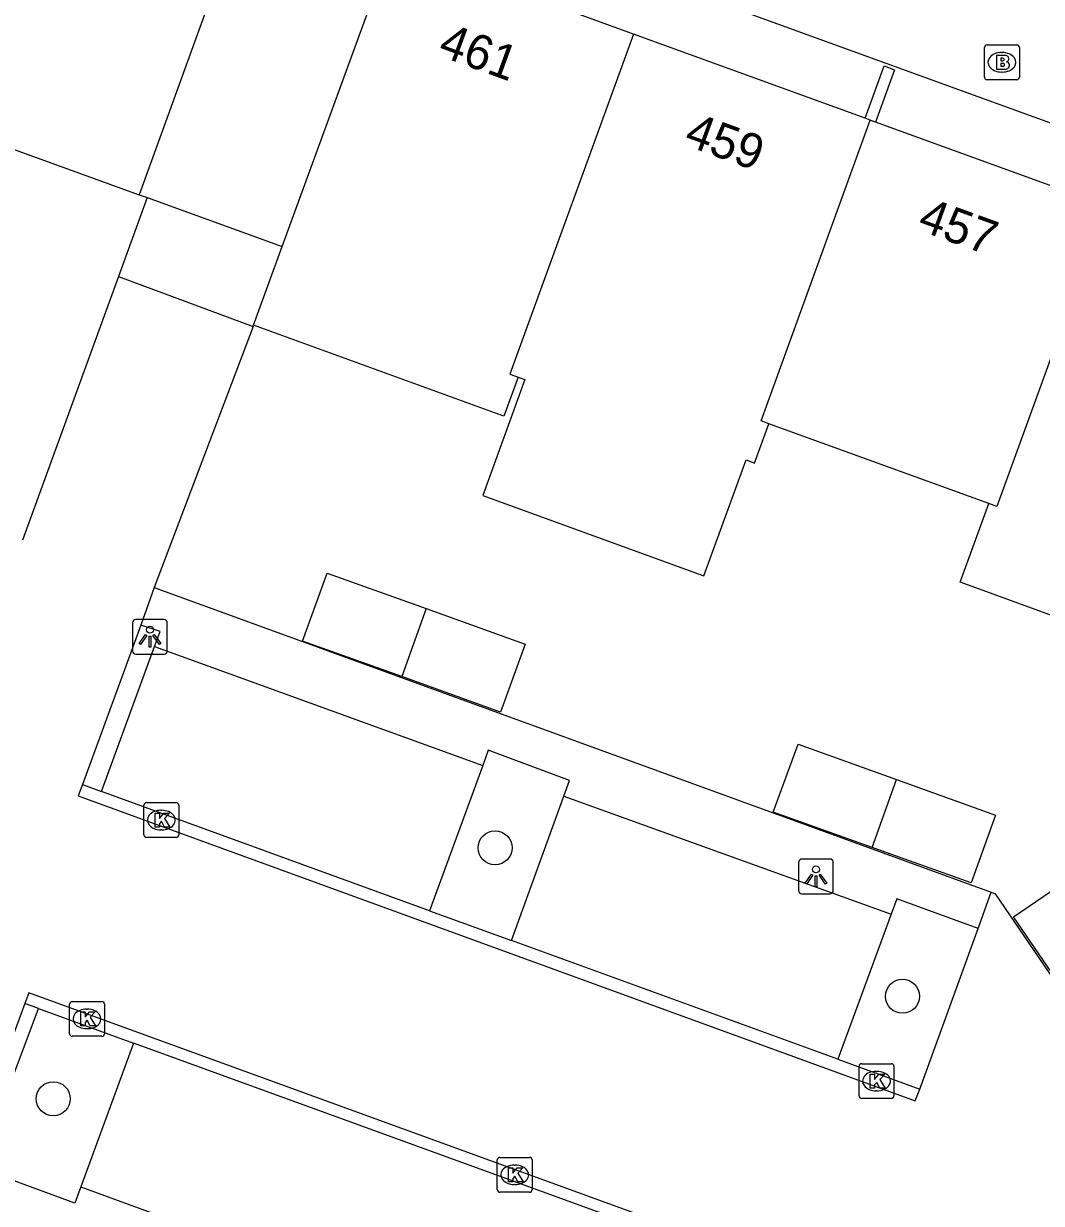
# Model space of a CAD drawing. Extents: x 155275 to 156263, y 382654 to 383635.
# Drawn here: x 155908.82 to 155938.06, y 383462.62 to 383496.52 of the extents above; entities that cross this region are included whole.
import ezdxf

# ---------------------------------------------------------------- set-up
doc = ezdxf.new("R2010")
doc.units = 0
for name, color, linetype in [('IMGEO_Boom', 7, 'Continuous'), ('IMGEO_Brandkraan', 7, 'Continuous'), ('IMGEO_Haag', 7, 'Continuous'), ('IMGEO_Kolk', 7, 'Continuous'), ('IMGEO_Lichtpunt', 7, 'Continuous'), ('IMGEO_Muur', 7, 'Continuous'), ('IMGEO_Pand', 7, 'Continuous'), ('IMGEO_Pand_nummerreeks', 7, 'Continuous'), ('IMGEO_Pand_overbouw', 7, 'Continuous'), ('IMGEO_Parkeervlak_open', 7, 'Continuous'), ('IMGEO_Rijbaan_lokaal_open', 7, 'Continuous'), ('IMGEO_Voetpad_open', 7, 'Continuous')]:
    doc.layers.add(name, color=color, linetype=linetype)

msp = doc.modelspace()

# ---------------------------------------------------------------- linework, layer by layer
at = {"layer": 'IMGEO_Boom'}
for centre in [(155922.363, 383472.835), (155934.066, 383468.568), (155909.672, 383465.624)]:
    msp.add_circle(centre, 0.489, dxfattribs=at)
at = {"layer": 'IMGEO_Brandkraan'}
for p, q in [((155936.423, 383494.978), (155936.423, 383495.83)), ((155936.498, 383495.904), (155937.35, 383495.904)), ((155937.424, 383495.83), (155937.424, 383494.978)), ((155936.911, 383495.684), (155936.936, 383495.684)), ((155936.934, 383495.124), (155936.909, 383495.124)), ((155937.35, 383494.904), (155936.498, 383494.904))]:
    msp.add_line(p, q, dxfattribs=at)
for points in [[(155936.423, 383494.978), (155936.423, 383495.83)], [(155936.498, 383495.904), (155937.35, 383495.904)], [(155937.424, 383495.83), (155937.424, 383494.978)], [(155936.771, 383495.604), (155936.771, 383495.204), (155936.984, 383495.204)], [(155937.002, 383495.604), (155936.771, 383495.604)], [(155936.95, 383495.523), (155936.896, 383495.523), (155936.896, 383495.447)], [(155936.896, 383495.447), (155936.949, 383495.447)], [(155936.958, 383495.371), (155936.896, 383495.371), (155936.896, 383495.29)], [(155936.896, 383495.29), (155936.958, 383495.29)], [(155937.35, 383494.904), (155936.498, 383494.904)]]:
    msp.add_lwpolyline(points, dxfattribs=at)
for centre, radius, start, end in [((155936.5, 383495.828), 0.0765, 91.552, 178.448), ((155936.5, 383495.828), 0.0765, 91.552, 178.448), ((155937.348, 383495.828), 0.0765, 1.552, 88.448), ((155937.348, 383495.828), 0.0765, 1.552, 88.448), ((155936.951, 383495.485), 0.0379, 267.8285, 90.9355), ((155936.959, 383495.33), 0.0404, 269.8759, 90.5077), ((155937.006, 383495.459), 0.145, 59.4692, 91.5367), ((155937.031, 383495.506), 0.0922, 285.5137, 58.1501), ((155937.036, 383495.314), 0.105, 301.3115, 78.989), ((155936.99, 383495.455), 0.251, 268.6676, 293.5347), ((155936.5, 383494.98), 0.0765, 181.552, 268.448), ((155936.5, 383494.98), 0.0765, 181.552, 268.448), ((155937.348, 383494.98), 0.0765, 271.552, 358.448), ((155937.348, 383494.98), 0.0765, 271.552, 358.448)]:
    msp.add_arc(centre, radius, start, end, dxfattribs=at)
for centre, major_axis, ratio, start_param, end_param in [((155936.91, 383495.404), (-0.387, 0.002), 0.722429, 4.712389, 7.853982), ((155936.935, 383495.404), (-0.39, 0.002), 0.717154, 1.570796, 4.712389)]:
    msp.add_ellipse(centre, major_axis=major_axis, ratio=ratio, start_param=start_param, end_param=end_param, dxfattribs=at)
at = {"layer": 'IMGEO_Haag'}
msp.add_lwpolyline([(155907.525, 383463.64), (155909.249, 383468.214)], dxfattribs=at)
at = {"layer": 'IMGEO_Kolk'}
for p, q in [((155912.276, 383473.206), (155912.276, 383474.058)), ((155912.351, 383474.132), (155913.203, 383474.132)), ((155913.277, 383474.058), (155913.277, 383473.206)), ((155912.764, 383473.912), (155912.789, 383473.912)), ((155912.787, 383473.352), (155912.762, 383473.352)), ((155913.203, 383473.132), (155912.351, 383473.132)), ((155910.141, 383467.492), (155910.141, 383468.344)), ((155910.216, 383468.418), (155911.068, 383468.418)), ((155911.142, 383468.344), (155911.142, 383467.492)), ((155910.629, 383468.198), (155910.654, 383468.198)), ((155910.652, 383467.638), (155910.627, 383467.638)), ((155911.068, 383467.418), (155910.216, 383467.418)), ((155932.82, 383465.706), (155932.82, 383466.558)), ((155932.895, 383466.632), (155933.747, 383466.632)), ((155933.821, 383466.558), (155933.821, 383465.706)), ((155933.308, 383466.412), (155933.333, 383466.412)), ((155933.747, 383465.632), (155932.895, 383465.632)), ((155933.331, 383465.852), (155933.306, 383465.852)), ((155922.427, 383463.013), (155922.427, 383463.865)), ((155922.502, 383463.939), (155923.354, 383463.939)), ((155923.428, 383463.865), (155923.428, 383463.013)), ((155922.915, 383463.719), (155922.94, 383463.719)), ((155922.938, 383463.159), (155922.913, 383463.159)), ((155923.354, 383462.939), (155922.502, 383462.939))]:
    msp.add_line(p, q, dxfattribs=at)
for points in [[(155912.276, 383473.206), (155912.276, 383474.058)], [(155912.351, 383474.132), (155913.203, 383474.132)], [(155913.277, 383474.058), (155913.277, 383473.206)], [(155912.597, 383473.832), (155912.72, 383473.832), (155912.72, 383473.681), (155912.85, 383473.832), (155913.014, 383473.832), (155912.868, 383473.681), (155913.021, 383473.432), (155912.869, 383473.432), (155912.784, 383473.596), (155912.72, 383473.529), (155912.72, 383473.432), (155912.597, 383473.432), (155912.597, 383473.832)], [(155913.203, 383473.132), (155912.351, 383473.132)], [(155910.141, 383467.492), (155910.141, 383468.344)], [(155910.216, 383468.418), (155911.068, 383468.418)], [(155911.142, 383468.344), (155911.142, 383467.492)], [(155910.462, 383468.118), (155910.585, 383468.118), (155910.585, 383467.967), (155910.715, 383468.118), (155910.879, 383468.118), (155910.733, 383467.967), (155910.886, 383467.718), (155910.734, 383467.718), (155910.649, 383467.882), (155910.585, 383467.815), (155910.585, 383467.718), (155910.462, 383467.718), (155910.462, 383468.118)], [(155911.068, 383467.418), (155910.216, 383467.418)], [(155932.82, 383465.706), (155932.82, 383466.558)], [(155932.895, 383466.632), (155933.747, 383466.632)], [(155933.821, 383466.558), (155933.821, 383465.706)], [(155933.141, 383466.332), (155933.264, 383466.332), (155933.264, 383466.181), (155933.394, 383466.332), (155933.558, 383466.332), (155933.412, 383466.181), (155933.565, 383465.932), (155933.413, 383465.932), (155933.328, 383466.096), (155933.264, 383466.029), (155933.264, 383465.932), (155933.141, 383465.932), (155933.141, 383466.332)], [(155933.747, 383465.632), (155932.895, 383465.632)], [(155922.427, 383463.013), (155922.427, 383463.865)], [(155922.502, 383463.939), (155923.354, 383463.939)], [(155923.428, 383463.865), (155923.428, 383463.013)], [(155922.748, 383463.639), (155922.871, 383463.639), (155922.871, 383463.488), (155923.001, 383463.639), (155923.165, 383463.639), (155923.019, 383463.488), (155923.172, 383463.239), (155923.02, 383463.239), (155922.935, 383463.403), (155922.871, 383463.336), (155922.871, 383463.239), (155922.748, 383463.239), (155922.748, 383463.639)], [(155923.354, 383462.939), (155922.502, 383462.939)]]:
    msp.add_lwpolyline(points, dxfattribs=at)
for centre, start, end in [((155912.353, 383474.056), 91.552, 178.448), ((155912.353, 383474.056), 91.552, 178.448), ((155913.201, 383474.056), 1.552, 88.448), ((155913.201, 383474.056), 1.552, 88.448), ((155912.353, 383473.208), 181.552, 268.448), ((155912.353, 383473.208), 181.552, 268.448), ((155913.201, 383473.208), 271.552, 358.448), ((155913.201, 383473.208), 271.552, 358.448), ((155910.218, 383468.342), 91.552, 178.448), ((155910.218, 383468.342), 91.552, 178.448), ((155911.066, 383468.342), 1.552, 88.448), ((155911.066, 383468.342), 1.552, 88.448), ((155910.218, 383467.494), 181.552, 268.448), ((155910.218, 383467.494), 181.552, 268.448), ((155911.066, 383467.494), 271.552, 358.448), ((155911.066, 383467.494), 271.552, 358.448), ((155932.897, 383466.556), 91.552, 178.448), ((155932.897, 383466.556), 91.552, 178.448), ((155933.745, 383466.556), 1.552, 88.448), ((155933.745, 383466.556), 1.552, 88.448), ((155932.897, 383465.708), 181.552, 268.448), ((155932.897, 383465.708), 181.552, 268.448), ((155933.745, 383465.708), 271.552, 358.448), ((155933.745, 383465.708), 271.552, 358.448), ((155922.504, 383463.863), 91.552, 178.448), ((155922.504, 383463.863), 91.552, 178.448), ((155923.352, 383463.863), 1.552, 88.448), ((155923.352, 383463.863), 1.552, 88.448), ((155922.504, 383463.015), 181.552, 268.448), ((155922.504, 383463.015), 181.552, 268.448), ((155923.352, 383463.015), 271.552, 358.448), ((155923.352, 383463.015), 271.552, 358.448)]:
    msp.add_arc(centre, 0.0765, start, end, dxfattribs=at)
for centre, major_axis, ratio, start_param, end_param in [((155912.763, 383473.632), (-0.387, 0.002), 0.722429, 4.712389, 7.853982), ((155912.788, 383473.632), (-0.39, 0.002), 0.717154, 1.570796, 4.712389), ((155910.628, 383467.918), (-0.387, 0.002), 0.722429, 4.712389, 7.853982), ((155910.653, 383467.918), (-0.39, 0.002), 0.717154, 1.570796, 4.712389), ((155933.307, 383466.132), (-0.387, 0.002), 0.722429, 4.712389, 7.853982), ((155933.332, 383466.132), (-0.39, 0.002), 0.717154, 1.570796, 4.712389), ((155922.914, 383463.439), (-0.387, 0.002), 0.722429, 4.712389, 7.853982), ((155922.939, 383463.439), (-0.39, 0.002), 0.717154, 1.570796, 4.712389)]:
    msp.add_ellipse(centre, major_axis=major_axis, ratio=ratio, start_param=start_param, end_param=end_param, dxfattribs=at)
at = {"layer": 'IMGEO_Lichtpunt'}
for p, q in [((155911.951, 383479.302), (155911.951, 383478.495)), ((155911.951, 383479.302), (155911.951, 383478.495)), ((155912.853, 383479.397), (155912.045, 383479.397)), ((155912.853, 383479.397), (155912.045, 383479.397)), ((155912.947, 383478.495), (155912.947, 383479.302)), ((155912.947, 383478.495), (155912.947, 383479.302)), ((155912.045, 383478.401), (155912.853, 383478.401)), ((155912.045, 383478.401), (155912.853, 383478.401)), ((155931.083, 383472.417), (155931.083, 383471.61)), ((155931.083, 383472.417), (155931.083, 383471.61)), ((155931.985, 383472.512), (155931.177, 383472.512)), ((155931.985, 383472.512), (155931.177, 383472.512)), ((155932.079, 383471.61), (155932.079, 383472.417)), ((155932.079, 383471.61), (155932.079, 383472.417)), ((155931.177, 383471.516), (155931.985, 383471.516)), ((155931.177, 383471.516), (155931.985, 383471.516))]:
    msp.add_line(p, q, dxfattribs=at)
for points in [[(155912.325, 383478.966), (155912.364, 383478.938), (155912.176, 383478.676), (155912.138, 383478.703), (155912.325, 383478.966)], [(155912.427, 383478.918), (155912.474, 383478.918), (155912.474, 383478.596), (155912.427, 383478.596), (155912.427, 383478.918)], [(155912.537, 383478.938), (155912.575, 383478.965), (155912.762, 383478.703), (155912.723, 383478.675), (155912.537, 383478.938)], [(155931.457, 383472.081), (155931.496, 383472.053), (155931.308, 383471.791), (155931.27, 383471.818), (155931.457, 383472.081)], [(155931.559, 383472.033), (155931.606, 383472.033), (155931.606, 383471.711), (155931.559, 383471.711), (155931.559, 383472.033)], [(155931.669, 383472.053), (155931.707, 383472.08), (155931.894, 383471.818), (155931.855, 383471.79), (155931.669, 383472.053)]]:
    msp.add_lwpolyline(points, dxfattribs=at)
for centre in [(155912.45, 383479.1), (155931.582, 383472.215)]:
    msp.add_circle(centre, 0.0994, dxfattribs=at)
for centre, start, end in [((155912.045, 383479.302), 90, 180), ((155912.045, 383479.302), 90, 180), ((155912.853, 383479.302), 0, 90), ((155912.853, 383479.302), 0, 90), ((155912.045, 383478.495), 180, 270), ((155912.045, 383478.495), 180, 270), ((155912.853, 383478.495), 270, 0), ((155912.853, 383478.495), 270, 360), ((155931.177, 383472.417), 90, 180), ((155931.177, 383472.417), 90, 180), ((155931.985, 383472.417), 0, 90), ((155931.985, 383472.417), 0, 90), ((155931.177, 383471.61), 180, 270), ((155931.177, 383471.61), 180, 270), ((155931.985, 383471.61), 270, 0), ((155931.985, 383471.61), 270, 360)]:
    msp.add_arc(centre, 0.0946, start, end, dxfattribs=at)
at = {"layer": 'IMGEO_Muur'}
msp.add_lwpolyline([(155932.992, 383493.797), (155933.539, 383495.301), (155933.84, 383495.191), (155933.293, 383493.688)], dxfattribs=at)
at = {"layer": 'IMGEO_Pand'}
for points in [[(155915.269, 383500.245), (155912.138, 383491.599)], [(155915.424, 383487.847), (155916.249, 383490.113), (155919.394, 383498.744)], [(155926.344, 383496.216), (155919.695, 383498.635)], [(155926.344, 383496.216), (155922.787, 383486.442), (155923.026, 383486.355)], [(155932.992, 383493.797), (155926.344, 383496.216)], [(155905.191, 383494.116), (155912.138, 383491.599)], [(155930.23, 383485.019), (155930.012, 383485.098), (155933.143, 383493.743)], [(155933.143, 383493.743), (155932.992, 383493.797)], [(155933.293, 383493.688), (155933.143, 383493.743)], [(155939.914, 383491.279), (155933.293, 383493.688)], [(155939.914, 383491.279), (155936.781, 383482.643), (155936.546, 383482.728)], [(155923.026, 383486.355), (155922.62, 383485.237), (155922.38, 383485.324), (155915.424, 383487.847)], [(155923.026, 383486.355), (155923.216, 383486.286), (155922.008, 383482.956), (155928.365, 383480.65), (155929.573, 383483.98), (155929.603, 383483.969), (155929.82, 383483.89), (155930.23, 383485.019)], [(155936.546, 383482.728), (155930.23, 383485.019)], [(155943.538, 383480.175), (155939.623, 383481.62), (155938.799, 383479.35), (155935.96, 383480.38), (155935.725, 383480.465), (155936.546, 383482.728)], [(155919.682, 383477.753), (155916.836, 383478.772), (155917.545, 383480.73), (155920.386, 383479.706)], [(155920.386, 383479.706), (155923.227, 383478.682), (155922.524, 383476.736), (155919.682, 383477.753)], [(155920.386, 383479.706), (155919.682, 383477.753)], [(155933.198, 383472.845), (155930.355, 383473.863), (155931.075, 383475.814), (155933.898, 383474.798)], [(155933.898, 383474.798), (155936.737, 383473.776), (155936.041, 383471.826), (155933.198, 383472.845)], [(155933.198, 383472.845), (155933.898, 383474.798)], [(155938.958, 383468.36), (155937.256, 383470.852), (155938.968, 383472.02), (155940.672, 383469.53)]]:
    msp.add_lwpolyline(points, dxfattribs=at)
at = {"layer": 'IMGEO_Pand_overbouw'}
msp.add_lwpolyline([(155912.138, 383491.599), (155912.368, 383491.516), (155916.249, 383490.113), (155919.394, 383498.744), (155915.419, 383500.19), (155915.269, 383500.245)], close=True, dxfattribs=at)
at = {"layer": 'IMGEO_Parkeervlak_open'}
for points in [[(155911.058, 383474.452), (155912.584, 383478.622)], [(155922.008, 383475.204), (155920.479, 383471.026)], [(155922.837, 383470.168), (155924.343, 383474.322)], [(155933.739, 383470.927), (155932.209, 383466.76)], [(155911.98, 383467.221), (155910.461, 383463.089)]]:
    msp.add_lwpolyline(points, dxfattribs=at)
at = {"layer": 'IMGEO_Rijbaan_lokaal_open'}
for points in [[(155911.546, 383489.252), (155908.789, 383481.67)], [(155911.546, 383489.252), (155915.413, 383487.817)], [(155915.413, 383487.817), (155912.571, 383480.313)], [(155912.571, 383480.313), (155912.184, 383479.231)], [(155912.184, 383479.231), (155910.511, 383474.651)], [(155910.511, 383474.651), (155910.392, 383474.328), (155934.428, 383465.56), (155934.563, 383465.904)], [(155910.511, 383474.651), (155911.058, 383474.452)], [(155920.479, 383471.026), (155911.058, 383474.452)], [(155936.24, 383470.516), (155936.618, 383471.556)], [(155936.618, 383471.556), (155936.732, 383471.515), (155948.552, 383454.18)], [(155920.479, 383471.026), (155922.837, 383470.168)], [(155934.563, 383465.904), (155936.24, 383470.516)], [(155932.209, 383466.76), (155922.837, 383470.168)], [(155940.651, 383456.789), (155940.77, 383457.099), (155908.966, 383468.672), (155908.851, 383468.359)], [(155908.851, 383468.359), (155907.161, 383463.774)], [(155909.249, 383468.214), (155908.851, 383468.359)], [(155909.249, 383468.214), (155911.98, 383467.221)], [(155926.068, 383462.095), (155911.98, 383467.221)], [(155932.209, 383466.76), (155934.563, 383465.904)]]:
    msp.add_lwpolyline(points, dxfattribs=at)
at = {"layer": 'IMGEO_Voetpad_open'}
for points in [[(155919.942, 383500.247), (155919.972, 383500.328), (155950.508, 383489.236), (155972.138, 383457.579), (155987.402, 383435.238), (155987.465, 383435.146)], [(155912.138, 383491.599), (155912.368, 383491.516), (155911.546, 383489.252)], [(155915.413, 383487.817), (155915.424, 383487.847)], [(155912.571, 383480.313), (155936.618, 383471.556)], [(155912.584, 383478.622), (155912.74, 383479.048), (155912.184, 383479.231)], [(155912.584, 383478.622), (155922.008, 383475.204)], [(155924.343, 383474.322), (155924.504, 383474.765), (155922.167, 383475.637), (155922.008, 383475.204)], [(155924.343, 383474.322), (155933.739, 383470.927)], [(155936.24, 383470.516), (155933.901, 383471.37), (155933.739, 383470.927)], [(155910.461, 383463.089), (155910.29, 383462.625), (155907.525, 383463.64)], [(155910.461, 383463.089), (155924.535, 383457.945)]]:
    msp.add_lwpolyline(points, dxfattribs=at)

# ---------------------------------------------------------------- texts
at = {"layer": 'IMGEO_Pand_nummerreeks'}
for s, rotation, p in [('461', 340.0038, (155920.685, 383495.614)), ('459', 340.0038, (155927.756, 383493.042)), ('457', 340.0095, (155934.462, 383490.602))]:
    msp.add_text(s, height=1, rotation=rotation, dxfattribs=at).set_placement(p)

doc.saveas('drawing.dxf')
